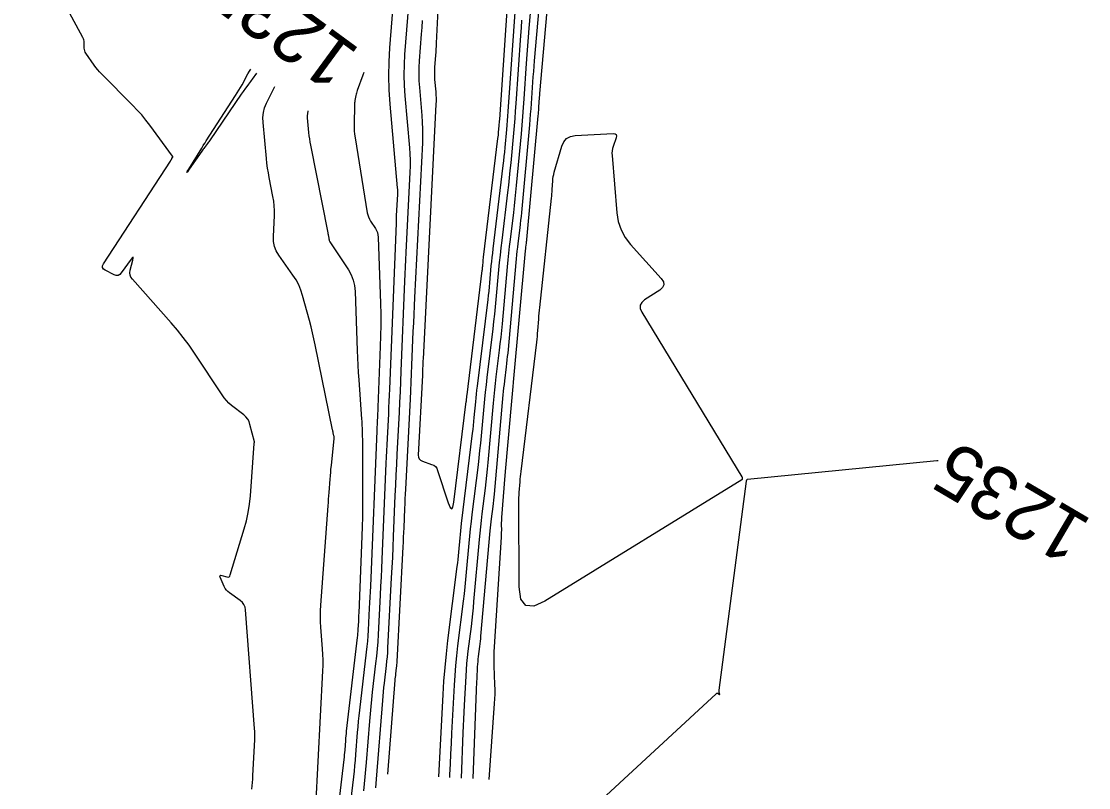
# Model space of a CAD drawing. Extents: x 658976 to 668726, y 639543 to 647196.
# Drawn here: x 663141.8 to 663261.1, y 642511.3 to 642596.9 of the extents above; entities that cross this region are included whole.
import ezdxf

# ---------------------------------------------------------------- set-up
doc = ezdxf.new("R2010")
doc.units = 0
for name, color, linetype in [('Ex_Contour Labels', 7, 'Continuous'), ('Ex_Major Contours', 7, 'Continuous'), ('Ex_Minor Contours', 7, 'Continuous')]:
    doc.layers.add(name, color=color, linetype=linetype)

msp = doc.modelspace()

# ---------------------------------------------------------------- linework, layer by layer
at = {"layer": 'Ex_Major Contours'}
for points in [[(663197.04, 642598.97), (663196.21, 642586.84), (663196.18, 642586.33), (663196.14, 642585.83), (663196.1, 642585.33), (663196.05, 642584.83), (663195.87, 642582.82), (663195.82, 642582.32), (663195.77, 642581.82), (663195.71, 642581.32), (663195.65, 642580.82), (663194.52, 642571.49), (663194.47, 642571.02), (663194.42, 642570.55), (663194.37, 642570.08), (663194.32, 642569.61), (663194.15, 642567.72), (663194.11, 642567.24), (663194.06, 642566.77), (663194, 642566.3), (663193.95, 642565.83), (663192.77, 642556.15), (663192.71, 642555.71), (663192.67, 642555.27), (663192.62, 642554.84), (663192.58, 642554.4), (663192.42, 642552.64), (663192.38, 642552.2), (663192.34, 642551.76), (663192.29, 642551.33), (663192.23, 642550.89), (663190.99, 642540.8), (663190.94, 642540.4), (663190.9, 642540), (663190.86, 642539.6), (663190.82, 642539.2), (663190.68, 642537.6), (663190.64, 642537.2), (663190.6, 642536.8), (663190.56, 642536.41), (663190.51, 642536.01), (663189.47, 642527.74), (663189.3, 642526.23), (663189.15, 642524.72), (663189.03, 642523.2), (663188.93, 642521.69), (663188.44, 642512.5)], [(663182.8, 642512.79), (663183.62, 642523.29), (663183.63, 642523.47), (663183.65, 642523.65), (663183.67, 642523.82), (663183.69, 642524), (663183.77, 642524.7), (663183.79, 642524.87), (663183.8, 642525.05), (663183.82, 642525.22), (663183.83, 642525.4), (663184.51, 642538.2), (663184.53, 642538.73), (663184.56, 642539.27), (663184.58, 642539.8), (663184.61, 642540.34), (663184.7, 642542.48), (663184.72, 642543.02), (663184.74, 642543.56), (663184.77, 642544.09), (663184.8, 642544.63), (663185.32, 642554.7), (663185.37, 642555.65), (663185.41, 642556.6), (663185.45, 642557.54), (663185.49, 642558.49), (663185.64, 642562.28), (663185.68, 642563.23), (663185.72, 642564.18), (663185.77, 642565.12), (663185.81, 642566.07), (663186.69, 642583.34), (663186.71, 642584.11), (663186.71, 642584.88), (663186.68, 642585.65), (663186.63, 642586.41), (663186.36, 642589.52), (663186.31, 642590.26), (663186.29, 642591.01), (663186.3, 642591.76), (663186.34, 642592.51), (663186.57, 642595.5), (663186.62, 642596.25), (663186.67, 642597)], [(663168.12, 642591.12), (663167.63, 642590.45), (663167.53, 642590.31), (663167.43, 642590.18), (663167.33, 642590.04), (663167.23, 642589.9), (663166.82, 642589.35), (663166.72, 642589.21), (663166.62, 642589.07), (663166.52, 642588.93), (663166.42, 642588.79), (663162.94, 642583.69), (663162.86, 642583.58), (663162.79, 642583.47), (663162.71, 642583.37), (663162.63, 642583.26), (663162.32, 642582.83), (663162.24, 642582.73), (663162.17, 642582.62), (663162.09, 642582.51), (663162.01, 642582.41), (663160.6, 642580.39), (663160.4, 642580.11), (663160.33, 642580.03), (663160.38, 642580.13), (663160.56, 642580.42), (663162.01, 642582.76), (663162.05, 642582.83), (663162.09, 642582.89), (663162.13, 642582.96), (663162.17, 642583.03), (663162.33, 642583.3), (663162.37, 642583.36), (663162.41, 642583.43), (663162.45, 642583.5), (663162.5, 642583.56), (663165.79, 642588.65), (663165.97, 642588.94), (663166.15, 642589.24), (663166.33, 642589.53), (663166.5, 642589.83), (663167.16, 642591.04), (663167.33, 642591.34), (663167.48, 642591.59)], [(663174.5, 642504.09), (663175.53, 642524.35), (663175.55, 642524.96), (663175.56, 642525.57), (663175.54, 642526.18), (663175.5, 642526.79), (663175.32, 642529.23), (663175.28, 642529.84), (663175.27, 642530.45), (663175.28, 642531.06), (663175.32, 642531.67), (663176.13, 642542.78), (663176.16, 642543.16), (663176.18, 642543.53), (663176.21, 642543.91), (663176.24, 642544.28), (663176.35, 642545.78), (663176.38, 642546.15), (663176.41, 642546.53), (663176.44, 642546.9), (663176.48, 642547.28), (663176.79, 642550.29), (663176.8, 642550.37), (663176.79, 642550.46), (663176.78, 642550.54), (663176.77, 642550.62), (663176.69, 642550.95), (663176.67, 642551.03), (663176.65, 642551.11), (663176.63, 642551.2), (663176.61, 642551.28), (663174.67, 642560.76), (663174.53, 642561.44), (663174.37, 642562.12), (663174.21, 642562.8), (663174.03, 642563.48), (663173.27, 642566.28), (663173.08, 642566.89), (663172.84, 642567.48), (663172.54, 642568.04), (663172.19, 642568.57), (663170.62, 642570.79), (663170.33, 642571.27), (663170.14, 642571.77), (663170.03, 642572.31), (663170.01, 642572.87), (663170.12, 642575.23), (663170.13, 642575.77), (663170.11, 642576.3), (663170.05, 642576.83), (663169.96, 642577.36), (663169.55, 642579.47), (663169.45, 642579.99), (663169.36, 642580.52), (663169.29, 642581.06), (663169.24, 642581.59), (663168.85, 642585.63), (663168.84, 642586.18), (663168.89, 642586.72), (663169.03, 642587.25), (663169.24, 642587.76), (663170.15, 642589.64)], [(663244.29, 642547.83), (663244.14, 642547.82), (663222.99, 642545.73), (663222.96, 642545.73), (663222.94, 642545.72), (663222.93, 642545.71), (663222.91, 642545.69), (663222.85, 642545.62), (663222.84, 642545.6), (663222.83, 642545.58), (663222.82, 642545.56), (663222.82, 642545.54), (663219.76, 642522.17), (663219.76, 642522.12), (663219.76, 642522.06), (663219.77, 642522.01), (663219.78, 642521.95), (663219.87, 642521.73), (663219.88, 642521.69), (663219.87, 642521.67), (663219.85, 642521.67), (663219.82, 642521.69), (663219.64, 642521.81), (663219.59, 642521.83), (663219.55, 642521.83), (663219.51, 642521.82), (663219.47, 642521.79), (663205.72, 642509.06)]]:
    msp.add_lwpolyline(points, dxfattribs=at)
msp.add_lwpolyline([(663207.89, 642582.7), (663207.85, 642582.45), (663207.83, 642582.2), (663207.84, 642581.94), (663208.38, 642575.53), (663208.54, 642574.54), (663208.85, 642573.62), (663209.31, 642572.77), (663209.92, 642571.98), (663213.35, 642568.18), (663213.59, 642567.82), (663213.64, 642567.49), (663213.5, 642567.18), (663213.18, 642566.89), (663211.49, 642565.81), (663211.16, 642565.52), (663210.99, 642565.19), (663211, 642564.82), (663211.17, 642564.41), (663222.36, 642546.02), (663222.37, 642545.99), (663222.38, 642545.97), (663222.39, 642545.94), (663222.39, 642545.91), (663222.39, 642545.79), (663222.39, 642545.76), (663222.38, 642545.74), (663222.36, 642545.72), (663222.34, 642545.7), (663200.33, 642532.14), (663199.09, 642531.58), (663198.2, 642531.66), (663197.67, 642532.37), (663197.48, 642533.72), (663197.43, 642543.11), (663197.43, 642543.41), (663197.44, 642543.7), (663197.45, 642543.99), (663197.47, 642544.29), (663197.57, 642545.46), (663197.59, 642545.76), (663197.62, 642546.05), (663197.65, 642546.34), (663197.68, 642546.63), (663199.43, 642561.07), (663199.47, 642561.4), (663199.5, 642561.72), (663199.53, 642562.04), (663199.56, 642562.37), (663199.65, 642563.66), (663199.67, 642563.99), (663199.7, 642564.31), (663199.73, 642564.64), (663199.76, 642564.96), (663201.09, 642577.15), (663201.11, 642577.39), (663201.13, 642577.63), (663201.15, 642577.88), (663201.17, 642578.12), (663201.22, 642579.1), (663201.24, 642579.34), (663201.28, 642579.58), (663201.33, 642579.82), (663201.39, 642580.06), (663202.23, 642582.97), (663202.45, 642583.46), (663202.77, 642583.83), (663203.2, 642584.06), (663203.73, 642584.15), (663207.98, 642584.37), (663208.19, 642584.35), (663208.32, 642584.27), (663208.36, 642584.13), (663208.32, 642583.91), (663207.97, 642582.94)], close=True, dxfattribs=at)
at = {"layer": 'Ex_Minor Contours'}
for points in [[(663167.59, 642511.13), (663167.63, 642511.5), (663167.66, 642511.87), (663167.69, 642512.23), (663167.71, 642512.6), (663167.92, 642516.66), (663167.93, 642516.97), (663167.93, 642517.27), (663167.92, 642517.58), (663167.9, 642517.89), (663166.9, 642531.17), (663166.84, 642531.48), (663166.72, 642531.75), (663166.55, 642531.99), (663166.31, 642532.2), (663165.09, 642533.06), (663164.9, 642533.2), (663164.75, 642533.37), (663164.61, 642533.56), (663164.51, 642533.77), (663164.06, 642534.81), (663164.03, 642534.93), (663164.05, 642535), (663164.11, 642535.03), (663164.23, 642535.01), (663164.81, 642534.85), (663164.95, 642534.83), (663165.05, 642534.86), (663165.13, 642534.94), (663165.19, 642535.06), (663166.75, 642540.21), (663167, 642541.12), (663167.2, 642542.05), (663167.34, 642542.98), (663167.44, 642543.92), (663167.87, 642549.74), (663167.87, 642549.76), (663167.87, 642549.77), (663167.87, 642549.79), (663167.87, 642549.81), (663167.88, 642549.87), (663167.88, 642549.89), (663167.88, 642549.9), (663167.88, 642549.92), (663167.88, 642549.93), (663167.39, 642551.88), (663167.29, 642552.19), (663167.14, 642552.47), (663166.94, 642552.73), (663166.69, 642552.95), (663165.34, 642554.01), (663165.04, 642554.27), (663164.76, 642554.55), (663164.5, 642554.85), (663164.27, 642555.17), (663161.18, 642559.85), (663160.58, 642560.73), (663159.94, 642561.59), (663159.28, 642562.42), (663158.58, 642563.23), (663154.25, 642568.1), (663154.09, 642568.32), (663153.99, 642568.57), (663153.97, 642568.83), (663154.01, 642569.11), (663154.3, 642570.25), (663154.35, 642570.47), (663154.33, 642570.56), (663154.25, 642570.52), (663154.11, 642570.35), (663153.01, 642568.81), (663152.84, 642568.63), (663152.65, 642568.54), (663152.43, 642568.53), (663152.2, 642568.61), (663151.21, 642569.1), (663151.01, 642569.24), (663150.92, 642569.4), (663150.92, 642569.59), (663151.02, 642569.81), (663158.5, 642581.31), (663158.51, 642581.33), (663158.53, 642581.35), (663158.54, 642581.37), (663158.56, 642581.4), (663158.61, 642581.49), (663158.63, 642581.52), (663158.64, 642581.54), (663158.66, 642581.56), (663158.67, 642581.59), (663158.75, 642581.72), (663158.77, 642581.75), (663158.77, 642581.78), (663158.77, 642581.81), (663158.75, 642581.84), (663156.19, 642585.32), (663155.75, 642585.89), (663155.29, 642586.46), (663154.8, 642587), (663154.3, 642587.53), (663150.81, 642591.05), (663150.59, 642591.28), (663150.38, 642591.52), (663150.18, 642591.77), (663149.99, 642592.03), (663149.06, 642593.35), (663148.98, 642593.48), (663148.93, 642593.62), (663148.89, 642593.76), (663148.88, 642593.92), (663148.87, 642594.54), (663148.86, 642594.69), (663148.83, 642594.84), (663148.78, 642594.98), (663148.72, 642595.12), (663141.84, 642607.88)], [(663188.8, 642606.45), (663188.2, 642594.48), (663188.19, 642594.14), (663188.17, 642593.8), (663188.14, 642593.46), (663188.12, 642593.13), (663188.01, 642591.78), (663188, 642591.44), (663187.99, 642591.11), (663188, 642590.77), (663188.02, 642590.43), (663188.15, 642589.03), (663188.17, 642588.69), (663188.18, 642588.34), (663188.18, 642588), (663188.17, 642587.65), (663186.73, 642559.17), (663186.72, 642559.02), (663186.72, 642558.87), (663186.71, 642558.72), (663186.7, 642558.57), (663186.68, 642557.97), (663186.67, 642557.82), (663186.67, 642557.67), (663186.66, 642557.52), (663186.65, 642557.37), (663186.19, 642548.46), (663186.21, 642548.22), (663186.3, 642548.02), (663186.45, 642547.87), (663186.67, 642547.76), (663187.69, 642547.42), (663187.92, 642547.32), (663188.11, 642547.17), (663188.26, 642546.98), (663188.36, 642546.74), (663189.55, 642543.12), (663189.75, 642542.61), (663189.93, 642542.45), (663190.07, 642542.64), (663190.17, 642543.19), (663191.56, 642554.43), (663191.57, 642554.49), (663191.58, 642554.55), (663191.58, 642554.61), (663191.59, 642554.68), (663191.61, 642554.92), (663191.62, 642554.98), (663191.62, 642555.05), (663191.63, 642555.11), (663191.64, 642555.17), (663193.34, 642569.09), (663193.36, 642569.21), (663193.37, 642569.34), (663193.38, 642569.46), (663193.39, 642569.58), (663193.44, 642570.07), (663193.45, 642570.2), (663193.46, 642570.32), (663193.48, 642570.44), (663193.49, 642570.56), (663195.1, 642583.84), (663195.12, 642584.01), (663195.14, 642584.19), (663195.16, 642584.36), (663195.17, 642584.54), (663195.24, 642585.24), (663195.25, 642585.42), (663195.27, 642585.59), (663195.28, 642585.77), (663195.29, 642585.95), (663196.43, 642602.59)], [(663194.11, 642512.21), (663194.72, 642520.7), (663194.75, 642521.23), (663194.77, 642521.75), (663194.77, 642522.28), (663194.76, 642522.81), (663194.67, 642524.91), (663194.66, 642525.44), (663194.66, 642525.97), (663194.67, 642526.49), (663194.7, 642527.02), (663195.49, 642539.28), (663195.5, 642539.47), (663195.51, 642539.65), (663195.51, 642539.83), (663195.52, 642540.02), (663195.51, 642540.75), (663195.51, 642540.94), (663195.52, 642541.12), (663195.53, 642541.3), (663195.54, 642541.49), (663195.92, 642546.17), (663195.98, 642547.02), (663196.05, 642547.86), (663196.13, 642548.7), (663196.2, 642549.54), (663196.79, 642556.11), (663196.8, 642556.15), (663196.8, 642556.19), (663196.8, 642556.23), (663196.81, 642556.27), (663196.83, 642556.43), (663196.83, 642556.47), (663196.84, 642556.51), (663196.84, 642556.55), (663196.85, 642556.59), (663198.18, 642571.27), (663198.19, 642571.38), (663198.2, 642571.48), (663198.21, 642571.59), (663198.23, 642571.7), (663198.28, 642572.12), (663198.29, 642572.22), (663198.3, 642572.33), (663198.31, 642572.44), (663198.32, 642572.54), (663199.6, 642586.36), (663199.61, 642586.57), (663199.63, 642586.78), (663199.65, 642586.98), (663199.66, 642587.19), (663199.72, 642588.02), (663199.73, 642588.23), (663199.75, 642588.44), (663199.77, 642588.65), (663199.78, 642588.86), (663201.12, 642604.03)], [(663183.67, 642602.78), (663182.99, 642593.96), (663182.9, 642592.39), (663182.88, 642590.82), (663182.92, 642589.25), (663183.02, 642587.68), (663183.85, 642578.32), (663183.86, 642578.13), (663183.87, 642577.95), (663183.87, 642577.77), (663183.86, 642577.59), (663183.74, 642575.22), (663183.73, 642575), (663183.72, 642574.79), (663183.71, 642574.57), (663183.71, 642574.36), (663182.97, 642555.83), (663182.94, 642555.14), (663182.91, 642554.45), (663182.88, 642553.76), (663182.85, 642553.07), (663182.7, 642550.3), (663182.67, 642549.61), (663182.63, 642548.92), (663182.6, 642548.23), (663182.57, 642547.54), (663182.13, 642536.8), (663182.08, 642535.8), (663182.04, 642534.8), (663181.99, 642533.8), (663181.94, 642532.8), (663181.71, 642528.4), (663181.66, 642527.6), (663181.59, 642526.79), (663181.52, 642525.98), (663181.43, 642525.18), (663181.06, 642521.96), (663180.97, 642521.16), (663180.88, 642520.36), (663180.81, 642519.55), (663180.74, 642518.74), (663180.38, 642514.1), (663180.31, 642513.31), (663180.24, 642512.52), (663180.16, 642511.72), (663180.07, 642510.93)], [(663192.31, 642512.3), (663192.7, 642522.2), (663192.71, 642522.52), (663192.73, 642522.84), (663192.74, 642523.16), (663192.76, 642523.47), (663192.83, 642524.81), (663192.85, 642525.09), (663192.87, 642525.38), (663192.9, 642525.66), (663192.93, 642525.94), (663193.08, 642527.08), (663193.11, 642527.36), (663193.14, 642527.65), (663193.17, 642527.93), (663193.2, 642528.22), (663194.24, 642539.99), (663194.27, 642540.33), (663194.3, 642540.67), (663194.34, 642541.01), (663194.38, 642541.35), (663194.55, 642542.71), (663194.59, 642543.05), (663194.63, 642543.4), (663194.66, 642543.74), (663194.7, 642544.08), (663195.69, 642555.18), (663195.73, 642555.57), (663195.77, 642555.96), (663195.81, 642556.35), (663195.86, 642556.74), (663196.05, 642558.3), (663196.1, 642558.69), (663196.14, 642559.08), (663196.18, 642559.47), (663196.22, 642559.86), (663197.17, 642570.39), (663197.22, 642570.82), (663197.26, 642571.25), (663197.31, 642571.68), (663197.36, 642572.11), (663197.57, 642573.84), (663197.62, 642574.27), (663197.67, 642574.7), (663197.71, 642575.13), (663197.75, 642575.57), (663198.65, 642585.35), (663198.71, 642585.94), (663198.75, 642586.54), (663198.8, 642587.14), (663198.84, 642587.73), (663199.01, 642590.12), (663199.05, 642590.72), (663199.09, 642591.31), (663199.14, 642591.91), (663199.19, 642592.5), (663200.12, 642603.05)], [(663191.02, 642512.37), (663191.21, 642517.41), (663191.25, 642518.19), (663191.28, 642518.96), (663191.32, 642519.74), (663191.36, 642520.51), (663191.53, 642523.77), (663191.58, 642524.46), (663191.63, 642525.16), (663191.7, 642525.85), (663191.78, 642526.54), (663192.13, 642529.31), (663192.21, 642530.01), (663192.29, 642530.7), (663192.36, 642531.39), (663192.42, 642532.09), (663193.03, 642539.01), (663193.1, 642539.73), (663193.17, 642540.45), (663193.25, 642541.16), (663193.34, 642541.88), (663193.69, 642544.75), (663193.78, 642545.47), (663193.86, 642546.19), (663193.93, 642546.9), (663194, 642547.62), (663194.6, 642554.25), (663194.67, 642554.99), (663194.74, 642555.73), (663194.82, 642556.47), (663194.91, 642557.21), (663195.27, 642560.16), (663195.36, 642560.9), (663195.44, 642561.64), (663195.52, 642562.38), (663195.59, 642563.12), (663196.17, 642569.5), (663196.24, 642570.26), (663196.32, 642571.02), (663196.4, 642571.77), (663196.49, 642572.53), (663196.86, 642575.56), (663196.94, 642576.32), (663197.03, 642577.07), (663197.11, 642577.83), (663197.18, 642578.59), (663197.71, 642584.34), (663197.8, 642585.32), (663197.88, 642586.3), (663197.95, 642587.29), (663198.02, 642588.27), (663198.29, 642592.21), (663198.36, 642593.2), (663198.44, 642594.18), (663198.51, 642595.17), (663198.6, 642596.15), (663199.12, 642602.07)], [(663185.09, 642598.71), (663184.66, 642593.23), (663184.6, 642592.08), (663184.58, 642590.92), (663184.61, 642589.76), (663184.69, 642588.6), (663185.2, 642582.78), (663185.25, 642582.1), (663185.28, 642581.42), (663185.28, 642580.73), (663185.25, 642580.05), (663184.8, 642571.1), (663184.76, 642570.29), (663184.72, 642569.48), (663184.69, 642568.68), (663184.66, 642567.87), (663184.26, 642557.84), (663184.21, 642556.68), (663184.16, 642555.52), (663184.11, 642554.36), (663184.05, 642553.2), (663183.81, 642548.54), (663183.75, 642547.39), (663183.69, 642546.24), (663183.64, 642545.09), (663183.59, 642543.94), (663183.4, 642539.34), (663183.35, 642538.18), (663183.3, 642537.03), (663183.24, 642535.88), (663183.18, 642534.73), (663182.77, 642526.9), (663182.74, 642526.41), (663182.7, 642525.92), (663182.65, 642525.43), (663182.6, 642524.94), (663182.37, 642522.98), (663182.32, 642522.49), (663182.27, 642522), (663182.22, 642521.51), (663182.18, 642521.02), (663181.5, 642512.26), (663181.46, 642511.77), (663181.41, 642511.28)], [(663189.72, 642512.44), (663189.73, 642512.78), (663189.78, 642513.93), (663189.83, 642515.09), (663189.89, 642516.24), (663189.95, 642517.39), (663190.23, 642522.73), (663190.3, 642523.83), (663190.39, 642524.94), (663190.5, 642526.04), (663190.63, 642527.14), (663191.25, 642532.14), (663191.35, 642532.95), (663191.44, 642533.75), (663191.52, 642534.56), (663191.6, 642535.37), (663191.88, 642538.6), (663191.96, 642539.41), (663192.04, 642540.22), (663192.13, 642541.03), (663192.22, 642541.83), (663192.91, 642547.35), (663193, 642548.16), (663193.09, 642548.98), (663193.18, 642549.79), (663193.25, 642550.61), (663193.55, 642553.87), (663193.62, 642554.69), (663193.71, 642555.5), (663193.8, 642556.32), (663193.89, 642557.13), (663194.56, 642562.57), (663194.65, 642563.39), (663194.75, 642564.21), (663194.83, 642565.03), (663194.91, 642565.85), (663195.21, 642569.14), (663195.28, 642569.96), (663195.37, 642570.78), (663195.46, 642571.6), (663195.56, 642572.42), (663196.21, 642577.79), (663196.3, 642578.62), (663196.39, 642579.45), (663196.48, 642580.27), (663196.56, 642581.1), (663196.86, 642584.41), (663196.94, 642585.24), (663197.01, 642586.07), (663197.07, 642586.9), (663197.13, 642587.73), (663197.65, 642595.34), (663197.71, 642596.2), (663197.77, 642597.06)], [(663180.1, 642591.2), (663180.01, 642590.91), (663179.37, 642589.18), (663179.32, 642589.05), (663179.28, 642588.91), (663179.25, 642588.77), (663179.22, 642588.64), (663179.12, 642588.08), (663179.1, 642587.94), (663179.08, 642587.8), (663179.07, 642587.66), (663179.06, 642587.52), (663179.02, 642585.46), (663179.02, 642585.07), (663179.04, 642584.68), (663179.07, 642584.3), (663179.13, 642583.91), (663180.5, 642575.54), (663180.55, 642575.29), (663180.63, 642575.06), (663180.73, 642574.83), (663180.86, 642574.61), (663181.42, 642573.76), (663181.54, 642573.54), (663181.63, 642573.31), (663181.69, 642573.07), (663181.72, 642572.82), (663181.97, 642565.39), (663182, 642564.19), (663182, 642562.99), (663181.99, 642561.79), (663181.95, 642560.59), (663181.68, 642553.82), (663181.68, 642553.6), (663181.67, 642553.37), (663181.65, 642553.15), (663181.64, 642552.93), (663181.6, 642552.05), (663181.59, 642551.83), (663181.58, 642551.6), (663181.57, 642551.38), (663181.56, 642551.16), (663180.84, 642533.8), (663180.81, 642533.18), (663180.78, 642532.57), (663180.75, 642531.95), (663180.72, 642531.34), (663180.59, 642528.88), (663180.55, 642528.27), (663180.51, 642527.66), (663180.45, 642527.05), (663180.38, 642526.44), (663179.62, 642519.95), (663179.55, 642519.33), (663179.49, 642518.71), (663179.43, 642518.09), (663179.38, 642517.47), (663179.19, 642514.99), (663179.14, 642514.37), (663179.08, 642513.75), (663179.02, 642513.13), (663178.95, 642512.51), (663178.23, 642506.27)], [(663173.88, 642586.9), (663173.87, 642586.87), (663173.8, 642586.62), (663173.78, 642586.38), (663173.78, 642586.12), (663173.94, 642584.49), (663173.98, 642584.13), (663174.03, 642583.78), (663174.08, 642583.42), (663174.15, 642583.07), (663176.08, 642573.28), (663176.1, 642573.2), (663176.12, 642573.11), (663176.13, 642573.03), (663176.15, 642572.94), (663176.2, 642572.6), (663176.22, 642572.51), (663176.25, 642572.43), (663176.28, 642572.36), (663176.32, 642572.28), (663178.38, 642569.15), (663178.7, 642568.59), (663178.93, 642568), (663179.08, 642567.39), (663179.14, 642566.75), (663179.37, 642560.14), (663179.4, 642559.32), (663179.44, 642558.5), (663179.48, 642557.69), (663179.54, 642556.87), (663179.86, 642552.48), (663179.88, 642552.23), (663179.89, 642551.99), (663179.9, 642551.74), (663179.91, 642551.49), (663179.94, 642550.5), (663179.95, 642550.26), (663179.95, 642550.01), (663179.96, 642549.76), (663179.96, 642549.51), (663179.98, 642543.65), (663179.98, 642542.59), (663179.97, 642541.53), (663179.94, 642540.47), (663179.9, 642539.41), (663179.54, 642530.79), (663179.53, 642530.56), (663179.52, 642530.33), (663179.51, 642530.11), (663179.5, 642529.88), (663179.45, 642528.98), (663179.44, 642528.75), (663179.42, 642528.53), (663179.4, 642528.3), (663179.38, 642528.08), (663178.15, 642517.59), (663178.12, 642517.33), (663178.09, 642517.07), (663178.07, 642516.81), (663178.05, 642516.55), (663177.97, 642515.5), (663177.95, 642515.24), (663177.92, 642514.98), (663177.9, 642514.72), (663177.87, 642514.46), (663176.7, 642504.37)]]:
    msp.add_lwpolyline(points, dxfattribs=at)

# ---------------------------------------------------------------- texts
at = {"layer": 'Ex_Contour Labels'}
for rotation, p in [(143.7617, (663179.85, 642593.68)), (149.5611, (663261.63, 642541.13))]:
    msp.add_text('1235', height=6, rotation=rotation, dxfattribs=at).set_placement(p)

doc.saveas('drawing.dxf')
